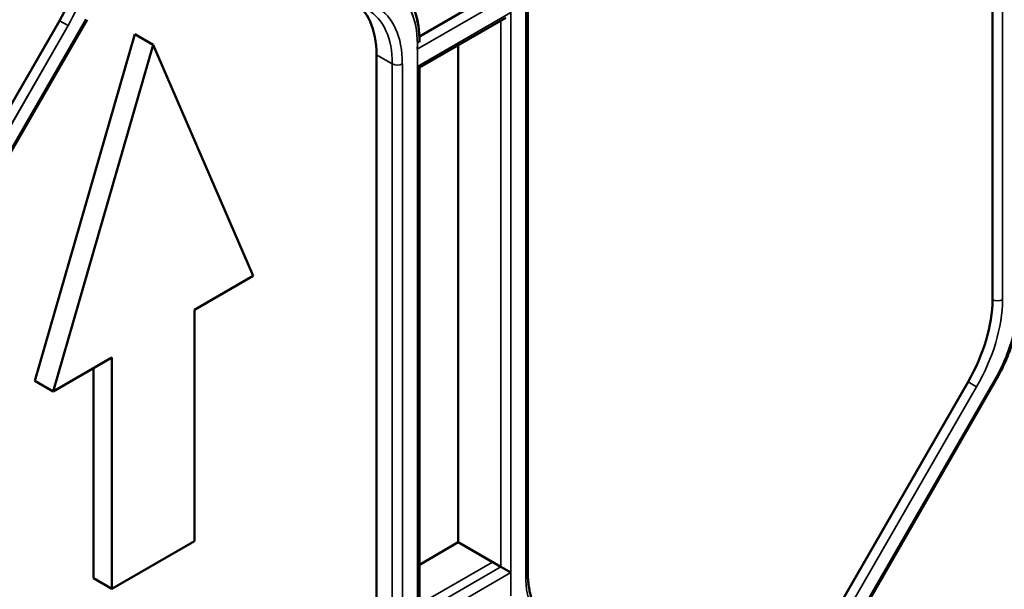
# Model space of a CAD drawing. Header units: millimetres. Extents: x 0 to 14369, y -869 to 2970.
# Tile 501 of 656: x 3621 to 3662, y 1353 to 1377. Entities that reach past the tile are written whole.
import ezdxf

# ---------------------------------------------------------------- set-up
doc = ezdxf.new("R2010")
doc.units = ezdxf.units.MM
doc.header["$LTSCALE"] = 10
doc.layers.add('Sichtbar (ISO)', color=7, linetype='Continuous', lineweight=50)
doc.layers.add('Sichtbar schmal (ISO)', color=7, linetype='Continuous', lineweight=35)

msp = doc.modelspace()

# ---------------------------------------------------------------- linework, layer by layer
at = {"layer": 'Sichtbar (ISO)'}
for p, q in [((3661.855, 1389.526), (3661.855, 1364.838)), ((3640.996, 1377.99), (3637.545, 1375.998)), ((3642.144, 1377.972), (3642.144, 1353.284)), ((3642.144, 1377.972), (3642.144, 1353.284)), ((3622.282, 1376.663), (3616.575, 1366.778)), ((3617.746, 1366.819), (3623.453, 1376.704)), ((3617.746, 1366.819), (3623.453, 1376.704)), ((3637.548, 1374.673), (3641.208, 1376.786)), ((3621.232, 1361.395), (3625.475, 1376.092)), ((3625.475, 1376.092), (3621.232, 1361.395)), ((3626.252, 1375.643), (3625.475, 1376.092)), ((3625.475, 1376.092), (3626.252, 1375.643)), ((3637.548, 1375.754), (3637.548, 1375.826)), ((3626.252, 1375.643), (3622.01, 1360.946)), ((3622.01, 1360.946), (3626.252, 1375.643)), ((3630.495, 1365.845), (3626.252, 1375.643)), ((3626.252, 1375.643), (3630.495, 1365.845)), ((3639.192, 1375.623), (3639.192, 1354.553)), ((3639.192, 1354.553), (3639.192, 1375.623)), ((3635.728, 1350.529), (3635.728, 1375.217)), ((3635.728, 1375.217), (3635.728, 1350.529)), ((3637.46, 1374.724), (3637.548, 1374.673)), ((3637.548, 1351.277), (3637.548, 1374.673)), ((3637.548, 1351.277), (3637.548, 1374.673)), ((3628.003, 1364.406), (3630.495, 1365.845)), ((3630.495, 1365.845), (3628.003, 1364.406)), ((3628.003, 1354.608), (3628.003, 1364.406)), ((3628.003, 1364.406), (3628.003, 1354.608)), ((3622.01, 1360.946), (3624.502, 1362.385)), ((3624.502, 1362.385), (3622.01, 1360.946)), ((3624.502, 1362.385), (3624.502, 1352.587)), ((3624.502, 1352.587), (3624.502, 1362.385)), ((3623.725, 1361.936), (3623.725, 1353.036)), ((3623.725, 1353.036), (3623.725, 1361.936)), ((3622.01, 1360.946), (3621.232, 1361.395)), ((3621.232, 1361.395), (3622.01, 1360.946)), ((3660.82, 1361.353), (3655.113, 1351.468)), ((3656.283, 1351.51), (3661.99, 1361.395)), ((3656.283, 1351.51), (3661.99, 1361.395)), ((3624.502, 1352.587), (3628.003, 1354.608)), ((3628.003, 1354.608), (3624.502, 1352.587)), ((3637.548, 1353.604), (3639.192, 1354.553)), ((3639.192, 1354.553), (3637.548, 1353.604)), ((3640.642, 1353.716), (3639.192, 1354.553)), ((3639.192, 1354.553), (3640.996, 1353.512)), ((3641.42, 1353.267), (3640.996, 1353.512)), ((3624.502, 1352.587), (3623.725, 1353.036)), ((3623.725, 1353.036), (3624.502, 1352.587))]:
    msp.add_line(p, q, dxfattribs=at)
for centre, major_axis, start_param, end_param in [((3619.782, 1378.106), (-2.5, -4.33), 1.570796, 2.219863), ((3632.192, 1373.176), (2.5, 4.33), 5.497787, 6.283185), ((3632.192, 1373.176), (2.5, 4.33), 5.497787, 6.283185), ((3658.32, 1362.797), (-2.5, -4.33), 1.570796, 2.356194)]:
    msp.add_ellipse(centre, major_axis=major_axis, ratio=0.57735, start_param=start_param, end_param=end_param, dxfattribs=at)
for points, knots in [([(3636.425, 1378.238), (3636.571, 1378.153), (3636.706, 1378.048), (3636.947, 1377.804), (3637.053, 1377.665), (3637.234, 1377.359), (3637.31, 1377.192), (3637.43, 1376.835), (3637.474, 1376.646), (3637.533, 1376.248), (3637.548, 1376.041), (3637.548, 1375.826)], [5.4977871, 5.4977871, 5.4977871, 5.4977871, 5.6548668, 5.6548668, 5.8119464, 5.8119464, 5.969026, 5.969026, 6.1261057, 6.1261057, 6.2831853, 6.2831853, 6.2831853, 6.2831853]), ([(3636.425, 1378.238), (3636.575, 1378.151), (3636.712, 1378.043), (3636.958, 1377.792), (3637.065, 1377.649), (3637.248, 1377.333), (3637.323, 1377.16), (3637.441, 1376.792), (3637.484, 1376.596), (3637.536, 1376.21), (3637.548, 1376.021), (3637.548, 1375.826)], [5.4977871, 5.4977871, 5.4977871, 5.4977871, 5.6585239, 5.6585239, 5.8192606, 5.8192606, 5.9799973, 5.9799973, 6.1407341, 6.1407341, 6.2831853, 6.2831853, 6.2831853, 6.2831853]), ([(3663.004, 1364.82), (3663.004, 1364.606), (3662.989, 1364.385), (3662.932, 1363.933), (3662.889, 1363.702), (3662.776, 1363.238), (3662.707, 1363.003), (3662.542, 1362.536), (3662.448, 1362.303), (3662.235, 1361.843), (3662.118, 1361.616), (3661.99, 1361.395)], [0, 0, 0, 0, 0.1570796, 0.1570796, 0.3141593, 0.3141593, 0.4712389, 0.4712389, 0.6283185, 0.6283185, 0.7853982, 0.7853982, 0.7853982, 0.7853982]), ([(3663.004, 1364.82), (3663.004, 1364.606), (3662.989, 1364.385), (3662.932, 1363.933), (3662.889, 1363.702), (3662.776, 1363.238), (3662.707, 1363.003), (3662.542, 1362.536), (3662.448, 1362.303), (3662.235, 1361.843), (3662.118, 1361.616), (3661.99, 1361.395)], [0, 0, 0, 0, 0.1570796, 0.1570796, 0.3141593, 0.3141593, 0.4712389, 0.4712389, 0.6283185, 0.6283185, 0.7853982, 0.7853982, 0.7853982, 0.7853982]), ([(3642.144, 1353.284), (3642.144, 1353.071), (3642.159, 1352.868), (3642.215, 1352.488), (3642.257, 1352.311), (3642.366, 1351.986), (3642.433, 1351.839), (3642.588, 1351.578), (3642.676, 1351.463), (3642.87, 1351.267), (3642.977, 1351.185), (3643.092, 1351.118)], [3.1415927, 3.1415927, 3.1415927, 3.1415927, 3.2986723, 3.2986723, 3.4557519, 3.4557519, 3.6128316, 3.6128316, 3.7699112, 3.7699112, 3.9269908, 3.9269908, 3.9269908, 3.9269908]), ([(3642.144, 1353.284), (3642.144, 1353.071), (3642.159, 1352.868), (3642.215, 1352.488), (3642.257, 1352.311), (3642.366, 1351.986), (3642.433, 1351.839), (3642.588, 1351.578), (3642.676, 1351.463), (3642.87, 1351.267), (3642.977, 1351.185), (3643.092, 1351.118)], [3.1415927, 3.1415927, 3.1415927, 3.1415927, 3.2986723, 3.2986723, 3.4557519, 3.4557519, 3.6128316, 3.6128316, 3.7699112, 3.7699112, 3.9269908, 3.9269908, 3.9269908, 3.9269908])]:
    msp.add_open_spline(points, degree=3, knots=knots, dxfattribs=at)
at = {"layer": 'Sichtbar schmal (ISO)'}
for p, q in [((3661.855, 1389.526), (3661.855, 1364.838)), ((3662.28, 1364.838), (3662.28, 1389.526)), ((3662.28, 1389.526), (3662.28, 1364.838)), ((3641.42, 1352.287), (3641.42, 1377.99)), ((3642.056, 1377.85), (3642.056, 1353.162)), ((3642.056, 1353.162), (3642.056, 1377.85)), ((3641.427, 1377.749), (3637.453, 1375.455)), ((3637.46, 1374.724), (3641.42, 1377.01)), ((3641.42, 1377.01), (3641.42, 1353.267)), ((3622.282, 1376.663), (3616.575, 1366.778)), ((3617.698, 1366.847), (3623.405, 1376.732)), ((3623.405, 1376.732), (3617.698, 1366.847)), ((3622.645, 1376.453), (3622.282, 1376.663)), ((3622.282, 1376.663), (3622.645, 1376.453)), ((3640.996, 1376.664), (3640.996, 1353.512)), ((3640.996, 1353.512), (3640.996, 1376.664)), ((3622.645, 1376.453), (3616.937, 1366.568)), ((3616.937, 1366.568), (3622.645, 1376.453)), ((3637.46, 1375.704), (3637.46, 1350.001)), ((3635.728, 1375.217), (3636.399, 1374.829)), ((3636.399, 1374.829), (3635.728, 1375.217)), ((3636.399, 1374.829), (3636.399, 1350.141)), ((3636.399, 1350.141), (3636.399, 1374.829)), ((3636.824, 1350.141), (3636.824, 1374.829)), ((3636.824, 1374.829), (3636.824, 1350.141)), ((3637.46, 1350.981), (3637.46, 1374.724)), ((3660.82, 1361.353), (3655.113, 1351.468)), ((3661.182, 1361.144), (3655.475, 1351.259)), ((3655.475, 1351.259), (3661.182, 1361.144)), ((3656.235, 1351.537), (3661.942, 1361.422)), ((3661.942, 1361.422), (3656.235, 1351.537)), ((3661.182, 1361.144), (3660.82, 1361.353)), ((3660.82, 1361.353), (3661.182, 1361.144)), ((3661.99, 1361.395), (3661.942, 1361.422)), ((3661.942, 1361.422), (3661.99, 1361.395)), ((3640.642, 1353.716), (3637.548, 1351.93)), ((3641.42, 1353.267), (3637.46, 1350.981)), ((3640.996, 1353.512), (3637.548, 1351.521))]:
    msp.add_line(p, q, dxfattribs=at)
for centre, major_axis, start_param, end_param in [((3619.782, 1378.106), (-2.5, -4.33), 1.570796, 2.219863), ((3619.995, 1377.983), (-2.65, -4.59), 1.570796, 2.223339), ((3619.995, 1377.983), (2.65, 4.59), 4.712389, 5.364932), ((3634.137, 1373.785), (2.35, 4.07), 5.497787, 6.283185), ((3634.137, 1373.785), (2.35, 4.07), 5.433914, 6.283185), ((3632.864, 1372.788), (2.5, 4.33), 5.497787, 6.283185), ((3632.864, 1372.788), (2.5, 4.33), 5.497787, 6.283185), ((3633.076, 1372.665), (2.65, 4.59), 5.497787, 6.283185), ((3633.076, 1372.665), (2.65, 4.59), 5.497787, 6.283185), ((3637.248, 1375.826), (0.3, 0), 5.497787, 6.283185), ((3636.612, 1374.951), (0.3, 0), 3.926991, 5.497787), ((3636.612, 1374.951), (-0.3, 0), 0.785398, 2.356194), ((3658.32, 1362.797), (-2.5, -4.33), 1.570796, 2.356194), ((3658.532, 1362.674), (-2.65, -4.59), 1.570796, 2.356194), ((3658.532, 1362.674), (2.65, 4.59), 4.712389, 5.497787), ((3662.067, 1364.96), (-0.3, 0), 0.785398, 2.356194), ((3662.067, 1364.96), (0.3, 0), 3.926991, 5.497787), ((3659.592, 1362.779), (-2.35, -4.07), 1.570796, 2.356194), ((3641.844, 1353.284), (0.3, 0), 5.497787, 6.283185), ((3641.844, 1353.284), (0.3, 0), 5.497787, 6.283185), ((3645.804, 1355.326), (-2.65, -4.59), 5.497787, 6.283185), ((3645.804, 1355.326), (-2.65, -4.59), 5.497787, 6.283185)]:
    msp.add_ellipse(centre, major_axis=major_axis, ratio=0.57735, start_param=start_param, end_param=end_param, dxfattribs=at)
msp.add_open_spline([(3661.942, 1361.422), (3662.151, 1361.786), (3662.327, 1362.15), (3662.471, 1362.522), (3662.615, 1362.894), (3662.727, 1363.274), (3662.803, 1363.639), (3662.878, 1364.005), (3662.916, 1364.356), (3662.916, 1364.698)], degree=3, knots=[0, 0, 0, 0, 0.333333, 0.333333, 0.333333, 0.666667, 0.666667, 0.666667, 1, 1, 1, 1], dxfattribs=at)

doc.saveas('drawing.dxf')
